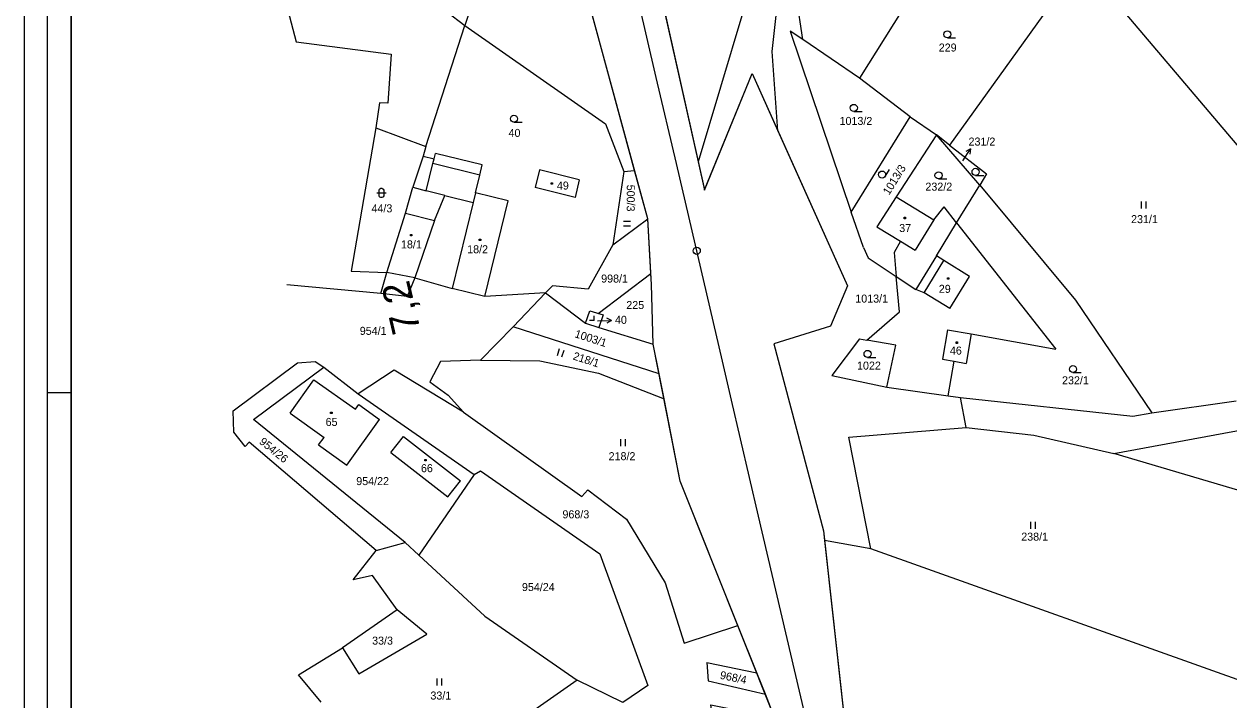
# Model space of a CAD drawing. Extents: x -866656 to -858817, y -1041816 to -1038653.
# Drawn here: x -864296.2 to -864040.4, y -1040516.5 to -1040373 of the extents above; entities that cross this region are included whole.
import ezdxf

# ---------------------------------------------------------------- set-up
doc = ezdxf.new("R2010")
doc.units = 0
for name, color, linetype in [('SZDC', 7, 'Continuous'), ('tisk ramy', 7, 'Continuous'), ('Vrstva 1', 7, 'Continuous'), ('Vrstva 2', 7, 'Continuous'), ('Vrstva 53', 7, 'Continuous'), ('Vrstva 7', 7, 'Continuous')]:
    doc.layers.add(name, color=color, linetype=linetype)

msp = doc.modelspace()

# ---------------------------------------------------------------- linework, layer by layer
at = {"layer": 'SZDC'}
for points in [[(-864122.82, -1040655.1), (-864130.24, -1040604.77), (-864136.07, -1040575.3), (-864147.56, -1040534.58), (-864150.41, -1040517.55), (-864136.86, -1040520.2), (-864138.82, -1040515.28), (-864140.63, -1040510.76), (-864144.65, -1040500.67), (-864156.88, -1040470.02), (-864160.33, -1040452.55), (-864161.37, -1040447.28), (-864162.62, -1040440.97), (-864163.01, -1040428.32), (-864163.14, -1040425.97), (-864163.8, -1040414.33), (-864166.59, -1040404.08), (-864183.11, -1040343.21)], [(-864163.47, -1040355.8), (-864153.11, -1040402.25), (-864151.77, -1040408.23), (-864141.64, -1040383.5), (-864136.16, -1040395.65), (-864121.34, -1040428.57), (-864124.99, -1040437.14), (-864137.01, -1040440.86), (-864126.47, -1040480.6), (-864126.25, -1040482.63), (-864122.51, -1040516.53), (-864121.02, -1040529.98), (-864108.77, -1040562.65), (-864093.71, -1040623.91), (-864080.87, -1040663.9), (-864070.5, -1040699.08), (-864073.5, -1040728.47), (-864078.36, -1040748.13), (-864079.13, -1040751.24), (-864090.67, -1040816.12)]]:
    msp.add_lwpolyline(points, dxfattribs=at)
at = {"layer": 'tisk ramy'}
msp.add_line((-864286.23, -1040451.26), (-864291.22, -1040451.26), dxfattribs=at)
for points in [[(-863999.23, -1041291.26), (-863999.23, -1040031.27), (-864296.22, -1040031.27), (-864296.22, -1041291.26)], [(-864291.22, -1041286.26), (-864291.22, -1040036.27), (-864004.23, -1040036.27), (-864004.23, -1041286.26)], [(-864009.22, -1041281.26), (-864009.22, -1040246.26), (-864286.22, -1040246.26), (-864286.22, -1041281.26)], [(-864286.22, -1041281.26), (-864286.22, -1040246.26), (-864009.22, -1040246.26), (-864009.22, -1041281.26)]]:
    msp.add_lwpolyline(points, close=True, dxfattribs=at)
at = {"layer": 'Vrstva 1'}
for p, q in [((-864163.8, -1040414.33), (-864183.11, -1040343.21)), ((-864245.9, -1040347.96), (-864238.48, -1040376.76)), ((-864233.97, -1040349.16), (-864202.65, -1040373.3)), ((-864195.49, -1040351.84), (-864202.65, -1040373.3)), ((-864163.47, -1040355.8), (-864151.77, -1040408.23)), ((-864104.86, -1040362.22), (-864118.8, -1040384.47)), ((-864137.39, -1040378.85), (-864135.65, -1040363.54)), ((-864130.83, -1040376.27), (-864132.65, -1040364.25)), ((-864077.34, -1040367.59), (-864099.69, -1040398.7)), ((-864005.6, -1040437.66), (-864064.41, -1040368.26)), ((-864143.62, -1040370.52), (-864153.11, -1040402.25)), ((-864210.9, -1040399.03), (-864202.65, -1040373.3)), ((-864202.65, -1040373.3), (-864172.76, -1040394.19)), ((-864130.83, -1040376.27), (-864133.56, -1040374.54)), ((-864133.56, -1040374.54), (-864120.62, -1040412.92)), ((-864100.16, -1040375.94), (-864098.41, -1040375.94)), ((-864238.48, -1040376.76), (-864218.28, -1040379.43)), ((-864118.8, -1040384.47), (-864130.83, -1040376.27)), ((-864218.28, -1040379.43), (-864218.97, -1040389.83)), ((-864136.16, -1040395.65), (-864137.39, -1040378.85)), ((-864151.77, -1040408.23), (-864141.64, -1040383.5)), ((-864141.64, -1040383.5), (-864121.34, -1040428.57)), ((-864108.05, -1040392.7), (-864118.8, -1040384.47)), ((-864220.77, -1040389.71), (-864221.51, -1040395.02)), ((-864218.97, -1040389.83), (-864220.77, -1040389.71)), ((-864192.2, -1040393.85), (-864190.45, -1040393.85)), ((-864120.62, -1040412.92), (-864108.05, -1040392.7)), ((-864120.03, -1040391.55), (-864118.28, -1040391.55)), ((-864108.05, -1040392.7), (-864102.49, -1040396.52)), ((-864221.51, -1040395.02), (-864226.78, -1040425.45)), ((-864221.51, -1040395.02), (-864210.9, -1040399.03)), ((-864172.76, -1040394.19), (-864168.87, -1040404.32)), ((-864102.49, -1040396.52), (-864111.01, -1040409.67)), ((-864093.29, -1040407.2), (-864102.49, -1040396.52)), ((-864099.69, -1040398.7), (-864102.49, -1040396.52)), ((-864099.69, -1040398.7), (-864091.84, -1040404.77)), ((-864211.51, -1040401.05), (-864213.64, -1040407.66)), ((-864210.9, -1040399.03), (-864211.51, -1040401.05)), ((-864211.51, -1040401.05), (-864209.17, -1040401.63)), ((-864096.88, -1040402.04), (-864095.29, -1040399.49)), ((-864095.29, -1040399.49), (-864096.24, -1040400.08)), ((-864095.29, -1040399.49), (-864095.39, -1040400.6)), ((-864209.41, -1040402.62), (-864209.17, -1040401.63)), ((-864199.46, -1040405.05), (-864209.41, -1040402.62)), ((-864186.78, -1040403.97), (-864187.7, -1040407.73)), ((-864178.32, -1040406.04), (-864186.78, -1040403.97)), ((-864168.87, -1040404.32), (-864166.59, -1040404.08)), ((-864113.39, -1040405.35), (-864112.46, -1040403.86)), ((-864200.38, -1040408.82), (-864199.46, -1040405.05)), ((-864184.29, -1040406.68), (-864183.99, -1040406.68)), ((-864184.29, -1040406.98), (-864184.29, -1040406.68)), ((-864183.99, -1040406.68), (-864183.99, -1040406.98)), ((-864178.32, -1040406.04), (-864179.23, -1040409.79)), ((-864168.87, -1040404.32), (-864171.17, -1040419.86)), ((-864102.05, -1040405.87), (-864100.3, -1040405.87)), ((-864094.18, -1040405.13), (-864092.43, -1040405.13)), ((-864091.84, -1040404.77), (-864093.29, -1040407.2)), ((-864221.34, -1040408.85), (-864219.34, -1040408.85)), ((-864220.84, -1040408.25), (-864220.74, -1040408.05)), ((-864220.84, -1040409.45), (-864220.84, -1040408.25)), ((-864220.74, -1040408.05), (-864220.65, -1040407.95)), ((-864220.65, -1040407.95), (-864220.45, -1040407.85)), ((-864220.45, -1040407.85), (-864220.24, -1040407.85)), ((-864220.24, -1040407.85), (-864220.05, -1040407.95)), ((-864220.05, -1040407.95), (-864219.95, -1040408.05)), ((-864219.95, -1040408.05), (-864219.84, -1040408.25)), ((-864219.84, -1040408.25), (-864219.84, -1040409.45)), ((-864215.25, -1040413.17), (-864213.64, -1040407.66)), ((-864200.38, -1040408.82), (-864200.88, -1040410.86)), ((-864193.4, -1040410.52), (-864200.38, -1040408.82)), ((-864179.23, -1040409.79), (-864187.7, -1040407.73)), ((-864183.99, -1040406.98), (-864184.29, -1040406.98)), ((-864098.25, -1040415.18), (-864093.29, -1040407.2)), ((-864093.29, -1040407.2), (-864072.97, -1040431.64)), ((-864220.74, -1040409.65), (-864220.84, -1040409.45)), ((-864220.65, -1040409.75), (-864220.74, -1040409.65)), ((-864220.45, -1040409.85), (-864220.65, -1040409.75)), ((-864220.24, -1040409.85), (-864220.45, -1040409.85)), ((-864220.05, -1040409.75), (-864220.24, -1040409.85)), ((-864219.95, -1040409.65), (-864220.05, -1040409.75)), ((-864219.84, -1040409.45), (-864219.95, -1040409.65)), ((-864200.88, -1040410.86), (-864205.33, -1040429.14)), ((-864198.35, -1040430.84), (-864193.4, -1040410.52)), ((-864111.01, -1040409.67), (-864115.15, -1040416.04)), ((-864111.01, -1040409.67), (-864103.04, -1040414.56)), ((-864059.05, -1040410.67), (-864059.05, -1040412.17)), ((-864058.05, -1040410.67), (-864058.05, -1040412.17)), ((-864219.22, -1040425.73), (-864215.25, -1040413.17)), ((-864171.17, -1040419.86), (-864163.8, -1040414.33)), ((-864163.01, -1040428.32), (-864163.8, -1040414.33)), ((-864117.98, -1040420.42), (-864120.62, -1040412.92)), ((-864109.36, -1040414.03), (-864109.07, -1040414.03)), ((-864109.36, -1040414.33), (-864109.36, -1040414.03)), ((-864109.07, -1040414.33), (-864109.36, -1040414.33)), ((-864109.07, -1040414.03), (-864109.07, -1040414.33)), ((-864103.04, -1040414.56), (-864100.88, -1040411.84)), ((-864098.25, -1040415.18), (-864100.88, -1040411.84)), ((-864167.46, -1040414.91), (-864168.96, -1040414.91)), ((-864167.46, -1040415.91), (-864168.96, -1040415.91)), ((-864115.15, -1040416.04), (-864110.14, -1040419.11)), ((-864102.51, -1040422.19), (-864098.25, -1040415.18)), ((-864098.25, -1040415.18), (-864077.16, -1040442.02)), ((-864214.18, -1040417.69), (-864213.88, -1040417.69)), ((-864214.18, -1040417.99), (-864214.18, -1040417.69)), ((-864213.88, -1040417.99), (-864214.18, -1040417.99)), ((-864213.88, -1040417.69), (-864213.88, -1040417.99)), ((-864199.56, -1040418.65), (-864199.26, -1040418.65)), ((-864199.56, -1040418.95), (-864199.56, -1040418.65)), ((-864199.26, -1040418.95), (-864199.56, -1040418.95)), ((-864199.26, -1040418.65), (-864199.26, -1040418.95)), ((-864110.14, -1040419.11), (-864111.43, -1040421.53)), ((-864171.17, -1040419.86), (-864176.41, -1040429.29)), ((-864117.98, -1040420.42), (-864116.98, -1040422.6)), ((-864111.43, -1040421.53), (-864111.04, -1040426.56)), ((-864116.98, -1040422.6), (-864111.04, -1040426.56)), ((-864102.51, -1040422.19), (-864106.86, -1040429.34)), ((-864100.95, -1040423.22), (-864102.51, -1040422.19)), ((-864095.46, -1040426.56), (-864100.95, -1040423.22)), ((-864226.78, -1040425.45), (-864219.22, -1040425.73)), ((-864220.47, -1040430.21), (-864219.22, -1040425.73)), ((-864213.27, -1040426.9), (-864214.89, -1040430.87)), ((-864213.27, -1040426.9), (-864205.33, -1040429.14)), ((-864174.29, -1040434.45), (-864163.14, -1040425.97)), ((-864110.3, -1040434.12), (-864111.04, -1040426.56)), ((-864111.04, -1040426.56), (-864106.86, -1040429.34)), ((-864100.12, -1040426.88), (-864099.83, -1040426.88)), ((-864100.12, -1040427.18), (-864100.12, -1040426.88)), ((-864099.83, -1040426.88), (-864099.83, -1040427.18)), ((-864099.62, -1040433.41), (-864095.46, -1040426.56)), ((-864220.47, -1040430.21), (-864240.46, -1040428.38)), ((-864198.35, -1040430.84), (-864205.33, -1040429.14)), ((-864184.03, -1040428.59), (-864185.51, -1040430.08)), ((-864176.41, -1040429.29), (-864184.03, -1040428.59)), ((-864162.62, -1040440.97), (-864163.01, -1040428.32)), ((-864121.34, -1040428.57), (-864124.99, -1040437.14)), ((-864105.11, -1040430.07), (-864106.86, -1040429.34)), ((-864099.83, -1040427.18), (-864100.12, -1040427.18)), ((-864214.89, -1040430.87), (-864220.47, -1040430.21)), ((-864185.51, -1040430.08), (-864198.35, -1040430.84)), ((-864192.34, -1040437.3), (-864185.51, -1040430.08)), ((-864185.51, -1040430.08), (-864177, -1040436.51)), ((-864099.62, -1040433.41), (-864105.11, -1040430.07)), ((-864072.97, -1040431.64), (-864056.76, -1040455.51)), ((-864177, -1040436.51), (-864176.07, -1040433.91)), ((-864176.07, -1040433.91), (-864173.25, -1040434.76)), ((-864173.25, -1040434.76), (-864174.16, -1040437.39)), ((-864117.29, -1040440.11), (-864110.3, -1040434.12)), ((-864192.34, -1040437.3), (-864199.27, -1040444.33)), ((-864161.37, -1040447.28), (-864192.34, -1040437.3)), ((-864177, -1040436.51), (-864174.16, -1040437.39)), ((-864175.19, -1040435.92), (-864176.19, -1040435.92)), ((-864175.19, -1040435.92), (-864175.19, -1040434.92)), ((-864174.48, -1040435.98), (-864171.48, -1040435.97)), ((-864171.48, -1040435.97), (-864172.48, -1040435.47)), ((-864171.48, -1040435.97), (-864172.48, -1040436.47)), ((-864124.99, -1040437.14), (-864137.01, -1040440.86)), ((-864174.16, -1040437.39), (-864162.62, -1040440.97)), ((-864118.86, -1040439.84), (-864124.68, -1040447.64)), ((-864118.86, -1040439.84), (-864117.29, -1040440.11)), ((-864095.11, -1040438.8), (-864096.2, -1040445.05)), ((-864095.11, -1040438.8), (-864077.16, -1040442.02)), ((-864182.58, -1040441.98), (-864183.04, -1040443.41)), ((-864181.62, -1040442.29), (-864182.08, -1040443.72)), ((-864156.88, -1040470.02), (-864162.62, -1040440.97)), ((-864137.01, -1040440.86), (-864126.47, -1040480.6)), ((-864111.12, -1040441.17), (-864117.29, -1040440.11)), ((-864113.05, -1040450.12), (-864111.12, -1040441.17)), ((-864098.31, -1040440.49), (-864098.01, -1040440.49)), ((-864098.31, -1040440.79), (-864098.31, -1040440.49)), ((-864098.01, -1040440.79), (-864098.31, -1040440.79)), ((-864098.01, -1040440.49), (-864098.01, -1040440.79)), ((-864251.81, -1040455.12), (-864238.13, -1040444.89)), ((-864238.13, -1040444.89), (-864234.43, -1040444.65)), ((-864234.43, -1040444.65), (-864232.6, -1040445.86)), ((-864207.78, -1040444.67), (-864210.05, -1040448.93)), ((-864199.27, -1040444.33), (-864207.78, -1040444.67)), ((-864199.27, -1040444.33), (-864186.7, -1040444.53)), ((-864186.7, -1040444.53), (-864174.23, -1040447.1)), ((-864117.11, -1040443.78), (-864115.36, -1040443.78)), ((-864099.98, -1040451.94), (-864098.74, -1040444.6)), ((-864098.74, -1040444.6), (-864096.2, -1040445.05)), ((-864247.51, -1040456.94), (-864232.6, -1040445.86)), ((-864232.6, -1040445.86), (-864225.29, -1040451.5)), ((-864217.67, -1040446.45), (-864225.29, -1040451.5)), ((-864202.93, -1040455.36), (-864217.67, -1040446.45)), ((-864174.23, -1040447.1), (-864160.33, -1040452.55)), ((-864073.5, -1040446.99), (-864071.75, -1040446.99)), ((-864239.72, -1040455.59), (-864234.67, -1040448.52)), ((-864234.67, -1040448.52), (-864225.88, -1040454.79)), ((-864210.05, -1040448.93), (-864206.19, -1040451.8)), ((-864124.68, -1040447.64), (-864113.05, -1040450.12)), ((-864113.05, -1040450.12), (-864099.98, -1040451.94)), ((-864225.29, -1040451.5), (-864200.65, -1040468.62)), ((-864206.19, -1040451.8), (-864202.93, -1040455.36)), ((-864099.98, -1040451.94), (-864097.39, -1040452.3)), ((-864096.17, -1040458.65), (-864097.39, -1040452.3)), ((-864097.39, -1040452.3), (-864060.8, -1040456.22)), ((-864251.68, -1040459.65), (-864251.81, -1040455.12)), ((-864225.88, -1040454.79), (-864225.17, -1040453.79)), ((-864225.17, -1040453.79), (-864220.75, -1040456.94)), ((-864056.76, -1040455.51), (-864038.81, -1040452.96)), ((-864215.29, -1040483.07), (-864247.51, -1040456.94)), ((-864239.72, -1040455.59), (-864232.52, -1040460.74)), ((-864231.13, -1040455.36), (-864230.83, -1040455.36)), ((-864231.13, -1040455.67), (-864231.13, -1040455.36)), ((-864230.83, -1040455.67), (-864231.13, -1040455.67)), ((-864230.83, -1040455.36), (-864230.83, -1040455.67)), ((-864227.67, -1040466.63), (-864220.75, -1040456.94)), ((-864202.93, -1040455.36), (-864177.8, -1040473.27)), ((-864060.8, -1040456.22), (-864056.76, -1040455.51)), ((-864249.25, -1040462.68), (-864251.68, -1040459.65)), ((-864121.07, -1040460.67), (-864096.17, -1040458.65)), ((-864096.17, -1040458.65), (-864081.8, -1040460.27)), ((-864081.8, -1040460.27), (-864064.85, -1040464.14)), ((-864064.85, -1040464.14), (-864036.86, -1040458.98)), ((-864248.4, -1040461.78), (-864249.25, -1040462.68)), ((-864221.43, -1040484.74), (-864248.4, -1040461.78)), ((-864233.67, -1040462.34), (-864232.52, -1040460.74)), ((-864233.67, -1040462.34), (-864227.67, -1040466.63)), ((-864218.32, -1040463.98), (-864215.65, -1040460.55)), ((-864215.65, -1040460.55), (-864203.56, -1040469.94)), ((-864169.61, -1040461.14), (-864169.61, -1040462.64)), ((-864168.61, -1040461.14), (-864168.61, -1040462.64)), ((-864116.45, -1040484.44), (-864121.07, -1040460.67)), ((-864218.32, -1040463.98), (-864206.23, -1040473.38)), ((-864211.15, -1040465.45), (-864210.85, -1040465.45)), ((-864211.15, -1040465.75), (-864211.15, -1040465.45)), ((-864210.85, -1040465.45), (-864210.85, -1040465.75)), ((-863973.7, -1040491.21), (-864064.85, -1040464.14)), ((-864210.85, -1040465.75), (-864211.15, -1040465.75)), ((-864200.65, -1040468.62), (-864199.27, -1040467.83)), ((-864199.27, -1040467.83), (-864173.94, -1040485.44)), ((-864200.65, -1040468.62), (-864212.43, -1040485.76)), ((-864206.23, -1040473.38), (-864203.56, -1040469.94)), ((-864136.86, -1040520.2), (-864156.88, -1040470.02)), ((-864177.8, -1040473.27), (-864176.51, -1040471.88)), ((-864176.51, -1040471.88), (-864168.3, -1040478.12)), ((-864168.3, -1040478.12), (-864160.08, -1040491.6)), ((-864126.47, -1040480.6), (-864121.02, -1040529.98)), ((-864082.51, -1040478.65), (-864082.51, -1040480.15)), ((-864081.51, -1040478.65), (-864081.51, -1040480.15)), ((-864221.43, -1040484.74), (-864215.29, -1040483.07)), ((-864215.29, -1040483.07), (-864212.43, -1040485.76)), ((-864116.45, -1040484.44), (-864126.25, -1040482.63)), ((-864226.35, -1040491), (-864221.43, -1040484.74)), ((-864212.43, -1040485.76), (-864198.38, -1040498.72)), ((-864173.94, -1040485.44), (-864163.74, -1040513.39)), ((-863979.52, -1040533.19), (-864116.45, -1040484.44)), ((-864222.22, -1040490.1), (-864226.35, -1040491)), ((-864216.97, -1040497.36), (-864222.22, -1040490.1)), ((-864160.08, -1040491.6), (-864156.03, -1040504.46)), ((-864216.97, -1040497.36), (-864228.58, -1040505.44)), ((-864210.71, -1040502.53), (-864216.97, -1040497.36)), ((-864198.38, -1040498.72), (-864178.79, -1040512.31)), ((-864156.03, -1040504.46), (-864144.65, -1040500.67)), ((-864225.12, -1040510.91), (-864210.71, -1040502.53)), ((-864237.96, -1040511.13), (-864228.58, -1040505.44)), ((-864228.58, -1040505.44), (-864225.12, -1040510.91)), ((-864151.26, -1040508.56), (-864140.63, -1040510.76)), ((-864151.26, -1040508.56), (-864150.98, -1040512.42)), ((-864233.16, -1040516.94), (-864237.96, -1040511.13)), ((-864178.79, -1040512.31), (-864217.28, -1040539.14)), ((-864208.57, -1040511.92), (-864208.57, -1040513.42)), ((-864207.57, -1040511.92), (-864207.57, -1040513.42)), ((-864169.06, -1040517.01), (-864178.79, -1040512.31)), ((-864163.74, -1040513.39), (-864169.06, -1040517.01)), ((-864150.98, -1040512.42), (-864138.82, -1040515.28))]:
    msp.add_line(p, q, dxfattribs=at)
msp.add_lwpolyline([(-864122.53, -1040553.39), (-864127.37, -1040532.63), (-864129.82, -1040522.11), (-864130.5, -1040519.13), (-864140.25, -1040477.46), (-864145.98, -1040452.83), (-864147.9, -1040444.58), (-864157.71, -1040402.62), (-864161.97, -1040384.35), (-864165.75, -1040368.12), (-864168.32, -1040357.03), (-864170.79, -1040346.35)], dxfattribs=at)
for centre in [(-864100.16, -1040375.19), (-864120.03, -1040390.8), (-864192.2, -1040393.1), (-864094.18, -1040404.38), (-864114.02, -1040404.96), (-864102.05, -1040405.12), (-864117.11, -1040443.03), (-864073.5, -1040446.24)]:
    msp.add_circle(centre, 0.75, dxfattribs=at)
at = {"layer": 'Vrstva 2'}
for p, q in [((-864209.17, -1040401.63), (-864208.89, -1040400.47)), ((-864198.93, -1040402.9), (-864208.89, -1040400.47)), ((-864210.83, -1040408.43), (-864209.41, -1040402.62)), ((-864199.46, -1040405.05), (-864198.93, -1040402.9)), ((-864213.64, -1040407.66), (-864210.83, -1040408.43)), ((-864206.89, -1040409.39), (-864210.83, -1040408.43)), ((-864209.08, -1040414.71), (-864206.89, -1040409.39)), ((-864206.89, -1040409.39), (-864200.88, -1040410.86)), ((-864215.25, -1040413.17), (-864209.08, -1040414.71)), ((-864209.08, -1040414.71), (-864213.27, -1040426.9)), ((-864103.04, -1040414.56), (-864107.01, -1040421.03)), ((-864110.14, -1040419.11), (-864107.01, -1040421.03)), ((-864105.11, -1040430.07), (-864100.95, -1040423.22)), ((-864213.27, -1040426.9), (-864219.22, -1040425.73)), ((-864100.12, -1040437.92), (-864101.21, -1040444.17)), ((-864100.12, -1040437.92), (-864095.11, -1040438.8)), ((-864101.21, -1040444.17), (-864098.74, -1040444.6))]:
    msp.add_line(p, q, dxfattribs=at)
at = {"layer": 'Vrstva 53'}
for points in [[(-864150.41, -1040517.55), (-864136.86, -1040520.2), (-864138.82, -1040515.28), (-864140.63, -1040510.76), (-864144.65, -1040500.67), (-864156.88, -1040470.03), (-864160.33, -1040452.55), (-864161.37, -1040447.28), (-864162.62, -1040440.97), (-864163.01, -1040428.32), (-864163.14, -1040425.97), (-864163.8, -1040414.33), (-864166.59, -1040404.08), (-864183.11, -1040343.21)], [(-864163.47, -1040355.8), (-864153.11, -1040402.25), (-864151.77, -1040408.24), (-864141.64, -1040383.5), (-864136.16, -1040395.65), (-864121.34, -1040428.57), (-864124.99, -1040437.14), (-864137.01, -1040440.86), (-864126.47, -1040480.6), (-864126.25, -1040482.63), (-864122.51, -1040516.53), (-864121.02, -1040529.98), (-864108.77, -1040562.65), (-864093.71, -1040623.91), (-864080.87, -1040663.9), (-864070.5, -1040699.09), (-864073.5, -1040728.47), (-864078.36, -1040748.13), (-864079.13, -1040751.24), (-864090.67, -1040816.12), (-864108.73, -1040902.46), (-864114.59, -1040901.24), (-864124.2, -1040948.66)]]:
    msp.add_lwpolyline(points, dxfattribs=at)
at = {"layer": 'Vrstva 7'}
msp.add_circle((-864153.38, -1040421.14), 0.75, dxfattribs=at)

# ---------------------------------------------------------------- texts
at = {"layer": 'Vrstva 1'}
for s, p in [('229', (-864102, -1040378.84)), ('1013/2', (-864123.06, -1040394.42)), ('40', (-864193.35, -1040396.96)), ('231/2', (-864095.67, -1040398.8)), ('49', (-864183.08, -1040408.14)), ('232/2', (-864104.83, -1040408.37)), ('44/3', (-864222.45, -1040412.97)), ('231/1', (-864061.16, -1040415.27)), ('37', (-864110.39, -1040417.15)), ('18/1', (-864216.19, -1040420.63)), ('18/2', (-864202.13, -1040421.66)), ('998/1', (-864173.68, -1040427.88)), ('29', (-864101.98, -1040430.06)), ('225', (-864168.35, -1040433.5)), ('1013/1', (-864119.72, -1040432.13)), ('954/1', (-864224.94, -1040438.98)), ('40', (-864170.75, -1040436.64)), ('46', (-864099.63, -1040443.17)), ('1022', (-864119.35, -1040446.36)), ('232/1', (-864075.82, -1040449.48)), ('65', (-864232.19, -1040458.32)), ('218/2', (-864172.1, -1040465.59)), ('66', (-864211.95, -1040468.14)), ('954/22', (-864225.69, -1040470.88)), ('968/3', (-864181.9, -1040477.93)), ('238/1', (-864084.48, -1040482.67)), ('954/24', (-864190.5, -1040493.37)), ('33/3', (-864222.32, -1040504.74)), ('33/1', (-864209.94, -1040516.4))]:
    msp.add_text(s, height=1.7, dxfattribs=at).set_placement(p)
for s, rotation, p in [('1013/3', 58.1341, (-864112.55, -1040409.44)), ('500/3', 270, (-864168.25, -1040407.11)), ('1003/1', 342.1364, (-864179.44, -1040439.45)), ('218/1', 342.1364, (-864179.82, -1040444.17)), ('954/26', 320.9624, (-864246.43, -1040461.92)), ('968/4', 348.3336, (-864148.56, -1040511.97))]:
    msp.add_text(s, height=1.7, rotation=rotation, dxfattribs=at).set_placement(p)
at = {"layer": 'Vrstva 7'}
msp.add_text('7,2', height=6, rotation=103.1538, dxfattribs=at).set_placement((-864212, -1040437.99))

doc.saveas('drawing.dxf')
